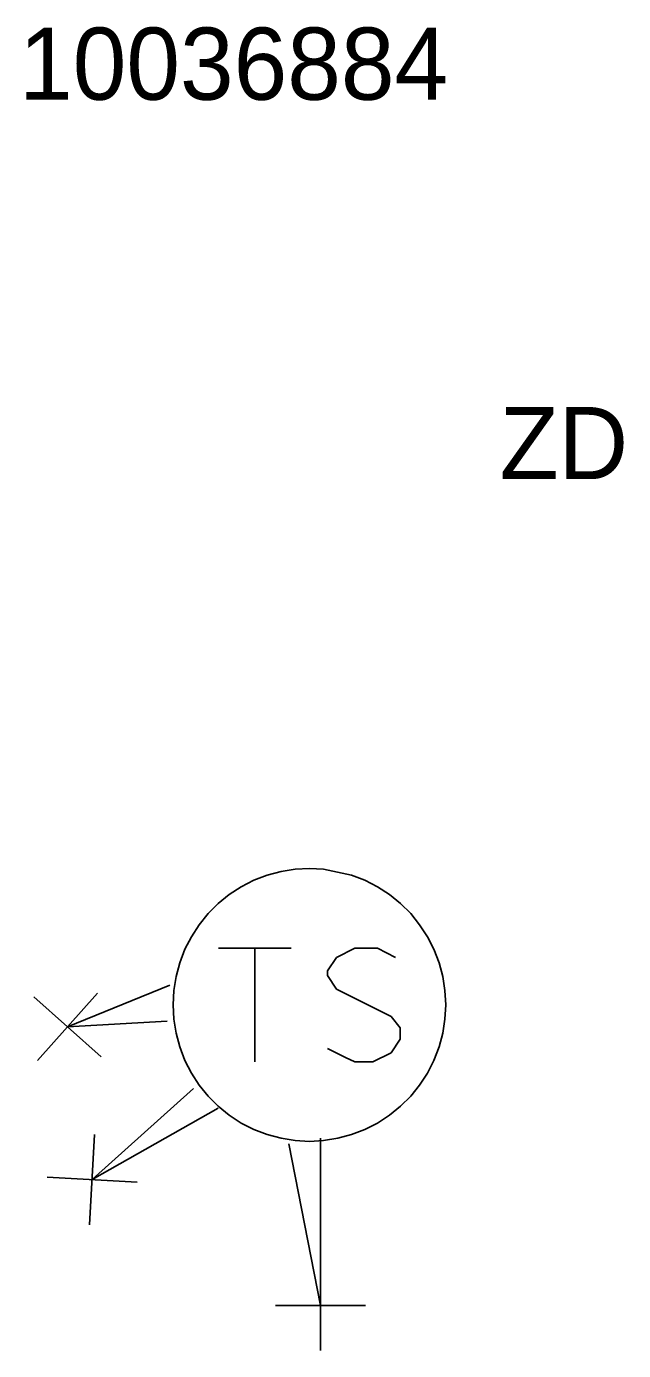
# Model space of a CAD drawing. Extents: x -748492 to -735633, y -1146251 to -1139940.
# Drawn here: x -737409.02 to -737400.74, y -1144803.12 to -1144784.77 of the extents above; entities that cross this region are included whole.
import ezdxf

# ---------------------------------------------------------------- set-up
doc = ezdxf.new("R2010")
doc.units = 0
for name, color, linetype in [('Vrstva 1', 7, 'Continuous'), ('Vrstva 25', 7, 'Continuous'), ('Vrstva 26', 7, 'Continuous'), ('Vrstva 27', 7, 'Continuous'), ('Vrstva 34', 7, 'Continuous'), ('Vrstva 59', 7, 'Continuous'), ('Vrstva 6', 7, 'Continuous')]:
    doc.layers.add(name, color=color, linetype=linetype)

# ---------------------------------------------------------------- blocks, each defined once
blk = doc.blocks.new('NN800')
at = {"layer": 'Vrstva 1'}
for points in [[(-0.442, 0.442), (0.442, -0.442)], [(-0.442, -0.442), (0.442, 0.442)]]:
    blk.add_lwpolyline(points, dxfattribs=at)
blk = doc.blocks.new('NN610')
at = {"layer": 'Vrstva 6'}
for points in [[(1.883, -0.001), (1.872, 0.196), (1.841, 0.392), (1.79, 0.583), (1.718, 0.768), (1.629, 0.943), (1.521, 1.109), (1.397, 1.263), (1.257, 1.403), (1.103, 1.527), (0.937, 1.635), (0.761, 1.725), (0.577, 1.796), (0.19, 1.878), (0.19, 1.878), (-0.007, 1.889), (-0.205, 1.878), (-0.401, 1.847), (-0.591, 1.796), (-0.777, 1.725), (-0.952, 1.635), (-1.118, 1.527), (-1.272, 1.403), (-1.412, 1.263), (-1.536, 1.109), (-1.644, 0.943), (-1.734, 0.768), (-1.805, 0.583), (-1.856, 0.392), (-1.887, 0.196), (-1.898, -0.001), (-1.887, -0.199), (-1.856, -0.395), (-1.805, -0.585), (-1.734, -0.77), (-1.644, -0.946), (-1.536, -1.112), (-1.411, -1.266), (-1.272, -1.405), (-1.118, -1.53), (-0.952, -1.638), (-0.776, -1.728), (-0.591, -1.799), (-0.401, -1.85), (-0.205, -1.881), (-0.007, -1.892), (0.19, -1.881), (0.385, -1.85), (0.577, -1.799), (0.761, -1.728), (0.937, -1.638), (1.103, -1.53), (1.257, -1.405), (1.397, -1.266), (1.521, -1.112), (1.629, -0.946), (1.718, -0.77), (1.79, -0.585), (1.841, -0.395), (1.872, -0.199), (1.883, -0.001)], [(-1.269, 0.782), (-0.261, 0.782)], [(-0.765, 0.782), (-0.765, -0.792)], [(1.188, 0.656), (0.936, 0.782), (0.621, 0.782), (0.369, 0.656), (0.243, 0.468), (0.243, 0.404), (0.369, 0.216), (1.125, -0.162), (1.251, -0.32), (1.251, -0.478), (1.125, -0.666), (0.873, -0.792), (0.621, -0.792), (0.495, -0.73), (0.243, -0.604)]]:
    blk.add_lwpolyline(points, dxfattribs=at)

msp = doc.modelspace()

# ---------------------------------------------------------------- linework, layer by layer
at = {"layer": 'Vrstva 59'}
for points in [[(-737407.034, -1144798.055), (-737408.45, -1144798.631)], [(-737407.071, -1144798.554), (-737408.45, -1144798.631)], [(-737406.702, -1144799.486), (-737408.11, -1144800.749)], [(-737406.362, -1144799.758), (-737408.11, -1144800.749)], [(-737404.943, -1144800.173), (-737404.943, -1144802.491)], [(-737405.38, -1144800.254), (-737404.943, -1144802.491)]]:
    msp.add_lwpolyline(points, dxfattribs=at)

# ---------------------------------------------------------------- block references
at = {"layer": 'Vrstva 25'}
msp.add_blockref('NN610', (-737405.089, -1144798.326), dxfattribs=at)
at = {"layer": 'Vrstva 34'}
for p, rotation in [((-737408.45, -1144798.631), -176.77547717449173), ((-737408.11, -1144800.749), -138.12213028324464), ((-737404.943, -1144802.491), 45)]:
    msp.add_blockref('NN800', p, dxfattribs=dict(at, rotation=rotation))

# ---------------------------------------------------------------- texts
at = {"layer": 'Vrstva 26'}
msp.add_text('10036884', height=1, dxfattribs=at).set_placement((-737409.122, -1144785.788))
at = {"layer": 'Vrstva 27'}
msp.add_text('ZD', height=1, dxfattribs=at).set_placement((-737402.459, -1144791.044))

doc.saveas('drawing.dxf')
